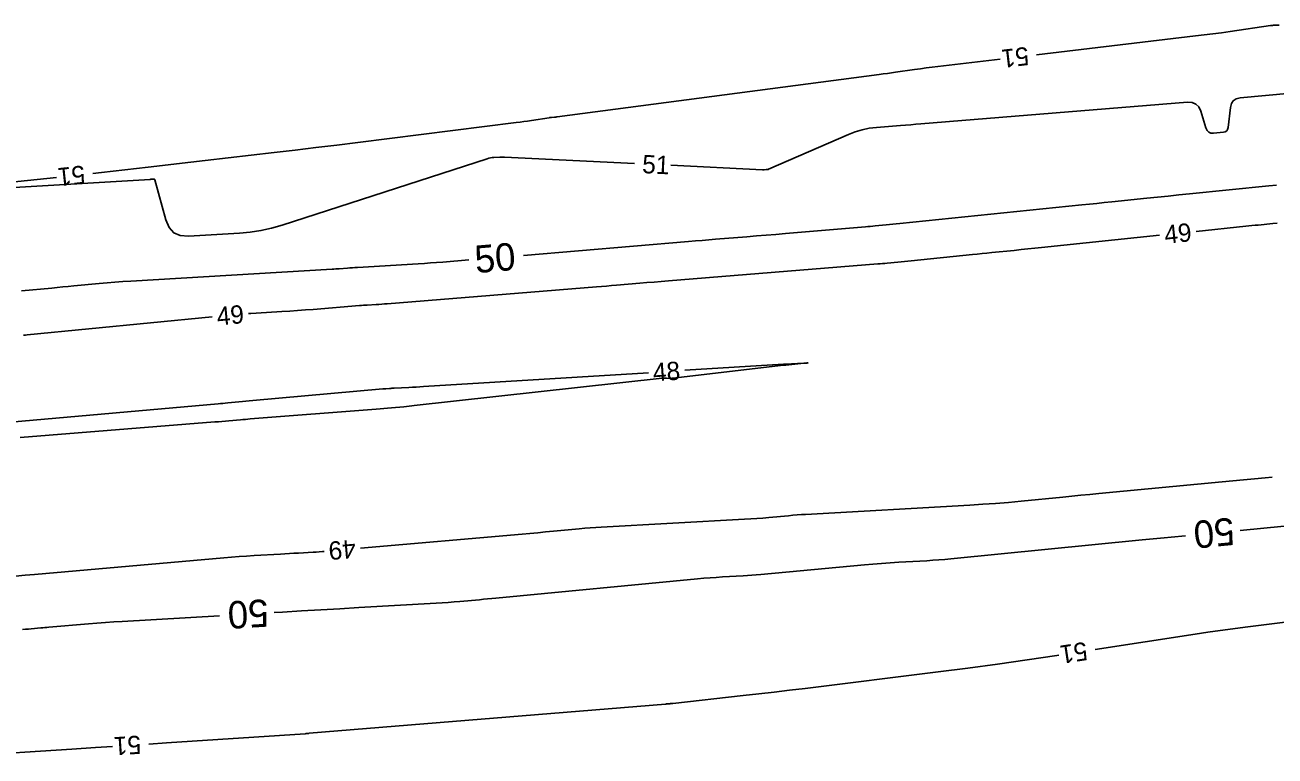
# Model space of a CAD drawing. Extents: x 2384780 to 2405861, y 547869 to 573706.
# Drawn here: x 2396175.2 to 2396311.9, y 552509.1 to 552589 of the extents above; entities that cross this region are included whole.
import ezdxf

# ---------------------------------------------------------------- set-up
doc = ezdxf.new("R2010")
doc.units = 0
doc.layers.add('Old_Level_60', color=7, linetype='Continuous')
doc.layers.add('Old_Level_61', color=7, linetype='Continuous')

msp = doc.modelspace()

# ---------------------------------------------------------------- linework, layer by layer
at = {"layer": 'Old_Level_60'}
for points in [[(2396312.30375, 552589.01125), (2396311.79125, 552588.98525), (2396311.6815, 552588.97825), (2396311.572, 552588.969), (2396311.46275, 552588.957), (2396311.354, 552588.9425), (2396306.94875, 552588.30775), (2396306.0045, 552588.17475), (2396305.05925, 552588.04775), (2396304.11325, 552587.9265), (2396303.16675, 552587.8115), (2396285.79225, 552585.75325)], [(2396281.82, 552585.28275), (2396275.002, 552584.475), (2396274.36275, 552584.3975), (2396273.724, 552584.31675), (2396273.0855, 552584.23225), (2396272.44775, 552584.14425), (2396270.3645, 552583.8515), (2396269.918, 552583.78925), (2396269.4715, 552583.728), (2396269.02475, 552583.66775), (2396268.57775, 552583.60825), (2396233.381, 552578.9775), (2396233.3495, 552578.9735), (2396233.31825, 552578.96925), (2396233.28675, 552578.965), (2396233.25525, 552578.9605), (2396233.15275, 552578.94625), (2396233.13075, 552578.9435), (2396233.1085, 552578.941), (2396233.0865, 552578.93875), (2396233.0645, 552578.93725), (2396232.74825, 552578.916), (2396232.6805, 552578.91075), (2396232.613, 552578.90375), (2396232.54575, 552578.8955), (2396232.47875, 552578.88575), (2396230.5535, 552578.5805), (2396230.14075, 552578.517), (2396229.7275, 552578.45675), (2396229.31375, 552578.39975), (2396228.8995, 552578.34625), (2396211.5635, 552576.18075), (2396209.2795, 552575.898), (2396206.995, 552575.61975), (2396204.70975, 552575.3465), (2396202.424, 552575.07775), (2396194.87075, 552574.198), (2396193.3135, 552574.017), (2396191.756, 552573.8365), (2396190.1985, 552573.65675), (2396188.64075, 552573.4775), (2396183.5525, 552572.89275), (2396182.60825, 552572.7855)], [(2396245.802, 552573.6825), (2396255.8085, 552573.19625), (2396255.86075, 552573.1945), (2396255.913, 552573.1945), (2396255.96525, 552573.196), (2396256.01725, 552573.19925), (2396256.20375, 552573.2135), (2396256.23225, 552573.21575), (2396256.26075, 552573.218), (2396256.28925, 552573.22025), (2396256.31775, 552573.22225), (2396256.41075, 552573.2295), (2396256.4305, 552573.232), (2396256.45, 552573.23575), (2396256.46875, 552573.2415), (2396256.4875, 552573.2485), (2396265.2045, 552577.049), (2396265.94925, 552577.338), (2396266.71, 552577.56275), (2396267.48675, 552577.72325), (2396268.27975, 552577.8195), (2396270.89625, 552578.02925), (2396271.457, 552578.074), (2396272.0175, 552578.11925), (2396272.57825, 552578.16425), (2396273.13875, 552578.2095), (2396302.29825, 552580.5655), (2396302.8005, 552580.5385), (2396303.206, 552580.3685), (2396303.5145, 552580.0555), (2396303.72675, 552579.5995), (2396304.296, 552577.765), (2396304.42175, 552577.4945), (2396304.60525, 552577.31), (2396304.84575, 552577.2115), (2396305.144, 552577.199), (2396306.21125, 552577.29875), (2396306.41475, 552577.34575), (2396306.5675, 552577.44475), (2396306.67, 552577.5955), (2396306.7215, 552577.79775), (2396306.97675, 552580.004), (2396307.08375, 552580.42325), (2396307.29575, 552580.7355), (2396307.61225, 552580.941), (2396308.03375, 552581.03925), (2396319.139, 552582.0885)], [(2396165.922, 552570.77875), (2396188.8745, 552572.1475), (2396188.9305, 552572.15125), (2396188.9865, 552572.15525), (2396189.0425, 552572.1595), (2396189.09825, 552572.1645), (2396189.281, 552572.181), (2396189.3165, 552572.1795), (2396189.34475, 552572.1675), (2396189.366, 552572.145), (2396189.38, 552572.11225), (2396190.57975, 552567.708), (2396190.927, 552566.88925), (2396191.45375, 552566.32075), (2396192.1605, 552566.00225), (2396193.04725, 552565.93425), (2396198.621, 552566.259), (2396199.8085, 552566.366), (2396200.98175, 552566.54775), (2396202.141, 552566.8045), (2396203.28625, 552567.13575), (2396225.70625, 552574.399), (2396225.89075, 552574.45225), (2396226.07725, 552574.49275), (2396226.26625, 552574.52075), (2396226.4575, 552574.53625), (2396227.08625, 552574.56625), (2396227.22075, 552574.57125), (2396227.3555, 552574.57275), (2396227.49025, 552574.571), (2396227.625, 552574.56625), (2396241.80675, 552573.87675)], [(2396178.6315, 552572.35675), (2396165.9015, 552571.031)], [(2396312.107, 552567.37175), (2396311.6175, 552567.322), (2396310.0185, 552567.15975), (2396309.67575, 552567.125), (2396309.33325, 552567.09), (2396308.9905, 552567.05475), (2396308.648, 552567.01925), (2396303.21575, 552566.4545)], [(2396299.23725, 552566.041), (2396286.33525, 552564.7), (2396285.58475, 552564.62225), (2396284.8345, 552564.545), (2396284.084, 552564.468), (2396283.3335, 552564.39175), (2396280.88175, 552564.1435), (2396280.3565, 552564.09), (2396279.831, 552564.03625), (2396279.30575, 552563.98225), (2396278.7805, 552563.92775), (2396272.066, 552563.22925), (2396271.7045, 552563.1925), (2396271.3425, 552563.1575), (2396270.9805, 552563.1245), (2396270.61825, 552563.093), (2396269.43475, 552562.99375), (2396269.18125, 552562.9725), (2396268.9275, 552562.9515), (2396268.674, 552562.93075), (2396268.42025, 552562.91), (2396245.52125, 552561.0585), (2396244.74075, 552560.995), (2396243.96, 552560.931), (2396243.1795, 552560.86625), (2396242.399, 552560.801), (2396239.8495, 552560.58675), (2396239.30325, 552560.541), (2396238.75675, 552560.49575), (2396238.21025, 552560.45075), (2396237.664, 552560.40625), (2396214.77975, 552558.55525), (2396214.481, 552558.532), (2396214.182, 552558.51025), (2396213.883, 552558.49025), (2396213.58375, 552558.47175), (2396212.6065, 552558.4145), (2396212.397, 552558.4015), (2396212.18775, 552558.3875), (2396211.9785, 552558.37225), (2396211.7695, 552558.356), (2396206.6905, 552557.94575), (2396205.835, 552557.879), (2396204.979, 552557.817), (2396204.12275, 552557.7595), (2396203.26625, 552557.707), (2396200.4675, 552557.543), (2396199.868, 552557.505), (2396199.611, 552557.48625)], [(2396195.628, 552557.1195), (2396175.4205, 552555.15825), (2396175.2245, 552555.13925), (2396175.0285, 552555.1205)], [(2396174.6455, 552543.958), (2396195.93975, 552545.641), (2396196.32475, 552545.67175), (2396196.7095, 552545.703), (2396197.09425, 552545.73525), (2396197.479, 552545.76825), (2396198.73575, 552545.8765), (2396199.005, 552545.8995), (2396199.27425, 552545.922), (2396199.54375, 552545.944), (2396199.813, 552545.96575), (2396213.59225, 552547.05575), (2396214.00525, 552547.08875), (2396214.418, 552547.1225), (2396214.831, 552547.15725), (2396215.24375, 552547.1925), (2396216.592, 552547.30875), (2396216.88075, 552547.3345), (2396217.1695, 552547.362), (2396217.458, 552547.39125), (2396217.74625, 552547.42225), (2396244.84775, 552550.4095), (2396244.9645, 552550.42), (2396245.08175, 552550.426), (2396245.19875, 552550.42725), (2396245.31625, 552550.424), (2396245.69975, 552550.406), (2396245.782, 552550.40375), (2396245.864, 552550.405), (2396245.94575, 552550.40975), (2396246.0275, 552550.41775), (2396258.12225, 552551.86075), (2396258.14625, 552551.863), (2396258.17025, 552551.86425), (2396258.1945, 552551.864), (2396258.2185, 552551.863), (2396258.2975, 552551.85725), (2396258.3145, 552551.8565), (2396258.33125, 552551.85625), (2396258.34825, 552551.85675), (2396258.365, 552551.858), (2396260.3495, 552552.047), (2396260.66825, 552552.07925), (2396260.774, 552552.095), (2396260.667, 552552.0945), (2396260.347, 552552.0775), (2396258.28925, 552551.95625), (2396258.281, 552551.9555), (2396258.27275, 552551.95475), (2396258.26475, 552551.9535), (2396258.2565, 552551.95225), (2396258.23025, 552551.9475), (2396258.2245, 552551.9465), (2396258.219, 552551.94575), (2396258.21325, 552551.945), (2396258.2075, 552551.9445), (2396258.1575, 552551.94075), (2396258.147, 552551.94), (2396258.13625, 552551.93925), (2396258.1255, 552551.9385), (2396258.11475, 552551.93775), (2396247.33025, 552551.291)], [(2396243.3395, 552551.023), (2396218.759, 552549.50475), (2396218.35925, 552549.48075), (2396217.95925, 552549.458), (2396217.55925, 552549.4365), (2396217.159, 552549.41625), (2396215.5385, 552549.337), (2396215.41525, 552549.3305), (2396215.29175, 552549.32325), (2396215.1685, 552549.315), (2396215.04525, 552549.306), (2396214.6425, 552549.27525), (2396214.55625, 552549.2685), (2396214.47, 552549.2615), (2396214.38375, 552549.25425), (2396214.29775, 552549.24675), (2396200.0865, 552547.9965), (2396199.70875, 552547.96275), (2396199.3315, 552547.92725), (2396198.954, 552547.8905), (2396198.57675, 552547.8525), (2396197.34475, 552547.7255), (2396197.08075, 552547.699), (2396196.8165, 552547.67325), (2396196.55225, 552547.6485), (2396196.288, 552547.62475), (2396173.6065, 552545.63325)], [(2396211.86275, 552531.8455), (2396229.5245, 552533.3905), (2396230.385, 552533.46675), (2396231.24525, 552533.5445), (2396232.1055, 552533.62425), (2396232.96525, 552533.70575), (2396235.77425, 552533.9745), (2396236.37625, 552534.029), (2396236.979, 552534.07725), (2396237.582, 552534.11925), (2396238.1855, 552534.155), (2396253.86125, 552535.004), (2396254.52475, 552535.04325), (2396255.188, 552535.08875), (2396255.85075, 552535.141), (2396256.51325, 552535.19975), (2396258.67575, 552535.402), (2396259.1395, 552535.44325), (2396259.60325, 552535.48025), (2396260.0675, 552535.51275), (2396260.53225, 552535.54125), (2396278.49775, 552536.55575), (2396279.9005, 552536.64225), (2396281.30225, 552536.74375), (2396282.70275, 552536.85975), (2396284.102, 552536.99075), (2396288.6715, 552537.44225), (2396289.65075, 552537.53825), (2396290.63, 552537.63325), (2396291.6095, 552537.727), (2396292.589, 552537.8195), (2396306.0595, 552539.0825), (2396307.24275, 552539.19425), (2396308.42575, 552539.30725), (2396309.6085, 552539.422), (2396310.79125, 552539.538), (2396311.54525, 552539.6125)], [(2396174.13875, 552528.8015), (2396175.1875, 552528.89325), (2396176.23625, 552528.98525), (2396196.9345, 552530.7975), (2396197.75975, 552530.86675), (2396198.58525, 552530.93), (2396199.41125, 552530.987), (2396200.23775, 552531.038), (2396203.11725, 552531.20525), (2396203.60625, 552531.2335), (2396204.0955, 552531.262), (2396204.5845, 552531.29025), (2396205.07375, 552531.31875), (2396206.6715, 552531.4115), (2396207.01375, 552531.43275), (2396207.356, 552531.45625), (2396207.698, 552531.4825), (2396207.878, 552531.4975)], [(2396314.9935, 552524.03175), (2396308.60525, 552523.22675), (2396307.237, 552523.0495), (2396305.87, 552522.863), (2396304.5045, 552522.667), (2396303.14, 552522.46175), (2396292.18, 552520.774)], [(2396288.22675, 552520.16525), (2396288.0145, 552520.1325), (2396284.7715, 552519.6455), (2396281.52525, 552519.1825), (2396278.27575, 552518.74375), (2396275.02275, 552518.32925), (2396260.46875, 552516.52975), (2396258.7825, 552516.32425), (2396257.09575, 552516.12425), (2396255.408, 552515.93), (2396253.72, 552515.74125), (2396245.99825, 552514.8915), (2396245.91925, 552514.883), (2396245.84, 552514.875), (2396245.76075, 552514.86725), (2396245.6815, 552514.86), (2396245.42225, 552514.83675), (2396245.36675, 552514.832), (2396245.31125, 552514.827), (2396245.25575, 552514.8225), (2396245.20025, 552514.81775), (2396206.2645, 552511.6225), (2396206.22075, 552511.61875), (2396206.17725, 552511.61475), (2396206.1335, 552511.6105), (2396206.09, 552511.606), (2396205.94775, 552511.59075), (2396205.91725, 552511.5875), (2396205.88675, 552511.58475), (2396205.85625, 552511.58225), (2396205.8255, 552511.58), (2396190.6505, 552510.57725), (2396188.73125, 552510.4505)], [(2396184.73975, 552510.18775), (2396182.88575, 552510.06575), (2396180.2975, 552509.89625), (2396168.8455, 552509.14625)]]:
    msp.add_lwpolyline(points, dxfattribs=at)
at = {"layer": 'Old_Level_61'}
for points in [[(2396312.002, 552571.52975), (2396311.17925, 552571.44625), (2396302.51225, 552570.56725), (2396301.34175, 552570.44825), (2396300.17175, 552570.3285), (2396299.0015, 552570.208), (2396297.8315, 552570.08675), (2396294.00925, 552569.6895), (2396293.19025, 552569.60475), (2396292.371, 552569.52025), (2396291.552, 552569.4365), (2396290.73275, 552569.35325), (2396270.81575, 552567.3355), (2396270.44525, 552567.29775), (2396270.0745, 552567.25975), (2396269.704, 552567.22175), (2396269.3335, 552567.18325), (2396268.123, 552567.05725), (2396267.8635, 552567.031), (2396267.604, 552567.006), (2396267.34425, 552566.98225), (2396267.0845, 552566.95975), (2396258.3205, 552566.2235), (2396257.2695, 552566.1355), (2396256.2185, 552566.0485), (2396255.1675, 552565.96225), (2396254.11625, 552565.87675), (2396250.6825, 552565.59925), (2396249.94675, 552565.5395), (2396249.211, 552565.479), (2396248.47525, 552565.418), (2396247.7395, 552565.3565), (2396229.69, 552563.83875)], [(2396223.7105, 552563.34275), (2396220.8525, 552563.1115), (2396220.1845, 552563.0595), (2396219.51625, 552563.011), (2396218.8475, 552562.966), (2396218.17875, 552562.925), (2396211.52425, 552562.53425), (2396211.2505, 552562.51725), (2396210.977, 552562.499), (2396210.7035, 552562.47925), (2396210.43, 552562.45775), (2396209.537, 552562.38575), (2396209.34575, 552562.37075), (2396209.15425, 552562.357), (2396208.96275, 552562.344), (2396208.771, 552562.33225), (2396186.73725, 552561.04075), (2396185.87825, 552560.9865), (2396185.02, 552560.92375), (2396184.16225, 552560.853), (2396183.30525, 552560.77375), (2396180.50675, 552560.50225), (2396179.907, 552560.4445), (2396179.30725, 552560.38725), (2396178.70725, 552560.33075), (2396178.1075, 552560.27475), (2396174.811, 552559.97)], [(2396308.046, 552533.786), (2396321.74575, 552535.13925)], [(2396202.4405, 552524.821), (2396203.32925, 552524.8725), (2396205.419, 552524.99375), (2396207.50875, 552525.11525), (2396209.5985, 552525.2365), (2396211.68825, 552525.35775), (2396220.14075, 552525.8485), (2396220.7905, 552525.88875), (2396221.44, 552525.9335), (2396222.089, 552525.98325), (2396222.73775, 552526.0375), (2396224.8565, 552526.22275), (2396225.3105, 552526.263), (2396225.7645, 552526.30425), (2396226.21825, 552526.34625), (2396226.672, 552526.389), (2396248.70875, 552528.49825), (2396249.394, 552528.56025), (2396250.0795, 552528.615), (2396250.76575, 552528.663), (2396251.4525, 552528.70375), (2396253.6965, 552528.82525), (2396254.17725, 552528.8535), (2396254.6575, 552528.88675), (2396255.13775, 552528.9245), (2396255.61725, 552528.967), (2396266.9595, 552530.02775), (2396267.89625, 552530.11125), (2396268.83375, 552530.18575), (2396269.772, 552530.25175), (2396270.711, 552530.30925), (2396273.77875, 552530.4825), (2396274.436, 552530.523), (2396275.09275, 552530.5705), (2396275.74875, 552530.62475), (2396276.40425, 552530.68625), (2396297.3325, 552532.75425), (2396298.12725, 552532.83225), (2396298.92225, 552532.90925), (2396299.71725, 552532.98525), (2396300.51225, 552533.0605), (2396302.074, 552533.20675)], [(2396174.923, 552522.974), (2396175.23925, 552522.992), (2396175.5555, 552523.014), (2396175.8715, 552523.03975), (2396176.903, 552523.13), (2396177.124, 552523.14925), (2396177.345, 552523.16875), (2396177.56625, 552523.188), (2396177.78725, 552523.2075), (2396182.1105, 552523.586), (2396183.03725, 552523.66375), (2396183.9645, 552523.7345), (2396184.89225, 552523.79875), (2396185.82025, 552523.856), (2396196.4505, 552524.47325)]]:
    msp.add_lwpolyline(points, dxfattribs=at)

# ---------------------------------------------------------------- texts
at = {"layer": 'Old_Level_60'}
for s, rotation, p in [('51', 186.7556889, (2396284.8145, 552586.6445)), ('51', 357.2171417, (2396242.6235, 552572.836)), ('51', 186.1533194, (2396181.64025, 552573.6825)), ('49', 5.9341611, (2396299.8575, 552565.1)), ('49', 5.261775, (2396196.23625, 552556.181)), ('48', 3.8415139, (2396243.90075, 552550.0695)), ('49', 184.9909167, (2396211.258, 552532.79625)), ('51', 188.7547611, (2396291.17175, 552521.6305)), ('51', 183.7680417, (2396187.80125, 552511.39125))]:
    msp.add_text(s, height=2, rotation=rotation, dxfattribs=at).set_placement(p)
at = {"layer": 'Old_Level_61'}
for rotation, p in [(4.7406806, (2396224.4705, 552561.89775)), (185.5389, (2396307.26675, 552535.21225)), (183.3227139, (2396201.7165, 552526.2815))]:
    msp.add_text('50', height=3, rotation=rotation, dxfattribs=at).set_placement(p)

doc.saveas('drawing.dxf')
